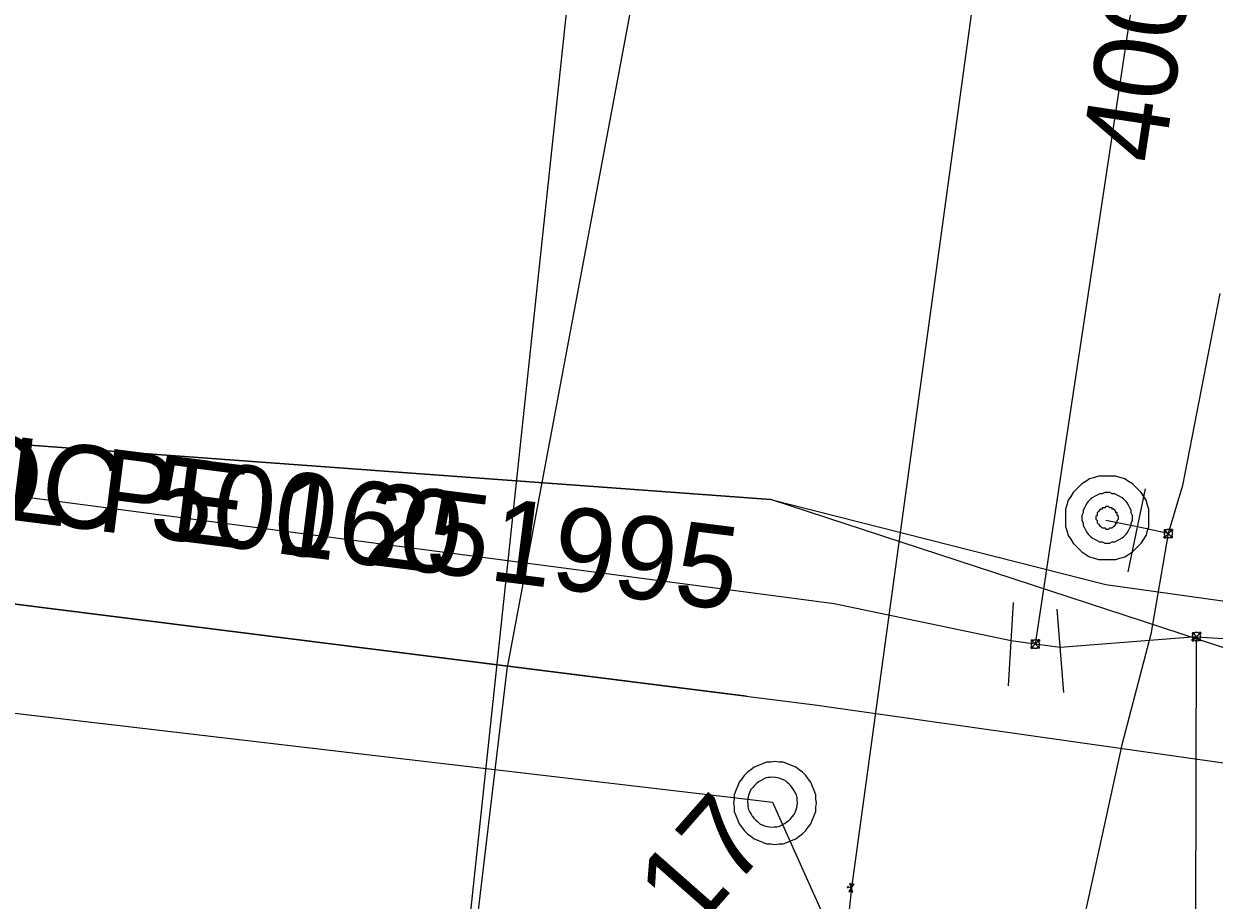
# Model space of a CAD drawing. Extents: x -746464 to -745690, y -1051581 to -1049993.
# Drawn here: x -746248.79 to -746234.48, y -1050984.69 to -1050974.15 of the extents above; entities that cross this region are included whole.
import ezdxf

# ---------------------------------------------------------------- set-up
doc = ezdxf.new("R2010")
doc.units = 0
for name, color, linetype in [('04_CETIN_NN', 7, 'Continuous'), ('04_CETIN_sdelovaci_podzem', 7, 'Continuous'), ('14_SZDC_SSZT_zabezp_orientacni', 7, 'Continuous'), ('37_TVNET_sdelovaci_aktualizace_2019', 7, 'Continuous'), ('48_Prazs_plynarenska_STL', 7, 'Continuous'), ('48_Prazs_plynarenska_STL_chranicka', 7, 'Continuous'), ('48_Prazs_plynarenska_STL_popisy', 7, 'Continuous'), ('51_PVaK_kanal_jednotna_overena poloha_rad', 7, 'Continuous'), ('51_PVaK_kanal_objekty', 7, 'Continuous'), ('51_PVaK_kanal_popisy', 7, 'Continuous'), ('51_PVaK_vodovod_chranicky_objekty', 7, 'Continuous'), ('51_PVaK_vodovod_overena poloha_rad', 7, 'Continuous'), ('51_PVaK_vodovod_popisy', 7, 'Continuous'), ('51_PVaK_vodovod_zruseno_overena poloha', 7, 'Continuous')]:
    doc.layers.add(name, color=color, linetype=linetype)

msp = doc.modelspace()

# ---------------------------------------------------------------- linework, layer by layer
at = {"layer": '04_CETIN_NN'}
for points in [[(-746265.41, -1050980.69), (-746265.08, -1050979.52), (-746264.47, -1050978.06), (-746239.81, -1050979.87)], [(-746239.81, -1050979.87), (-746235.78, -1050980.89)], [(-746231.96, -1050982.44), (-746239.81, -1050979.87)], [(-746235.78, -1050980.89), (-746234.38, -1050981.09), (-746231.96, -1050982.44)]]:
    msp.add_lwpolyline(points, dxfattribs=at)
at = {"layer": '04_CETIN_sdelovaci_podzem'}
for points in [[(-746265.41, -1050980.69), (-746265.08, -1050979.52), (-746264.47, -1050978.06), (-746239.81, -1050979.87)], [(-746239.81, -1050979.87), (-746264.47, -1050978.06)], [(-746231.96, -1050982.44), (-746239.81, -1050979.87)], [(-746239.81, -1050979.87), (-746235.78, -1050980.89)], [(-746231.96, -1050982.44), (-746239.81, -1050979.87)], [(-746235.78, -1050980.89), (-746234.38, -1050981.09), (-746231.96, -1050982.44)]]:
    msp.add_lwpolyline(points, dxfattribs=at)
at = {"layer": '14_SZDC_SSZT_zabezp_orientacni'}
for points in [[(-746133.491, -1050464.214), (-746183.19, -1050596.884), (-746208.871, -1050675.017), (-746217.913, -1050729.169), (-746222.815, -1050758.976), (-746216.992, -1050760.105), (-746213.328, -1050780.402), (-746223.086, -1050837.327), (-746229.268, -1050904.036), (-746234.78, -1050938.175), (-746242.985, -1050981.911), (-746244.15, -1050991.663), (-746245.424, -1051006.409), (-746245.375, -1051005.926)], [(-746216.856, -1050759.718), (-746223.668, -1050803.133), (-746228.125, -1050838.791), (-746236.123, -1050916.27), (-746244.15, -1050991.663)]]:
    msp.add_lwpolyline(points, dxfattribs=at)
at = {"layer": '37_TVNET_sdelovaci_aktualizace_2019'}
msp.add_lwpolyline([(-746231.96, -1050982.44), (-746239.81, -1050979.87), (-746264.47, -1050978.06), (-746265.08, -1050979.52), (-746265.41, -1050980.69), (-746266.82, -1050981.5), (-746269.48, -1050980.48), (-746271.835, -1050981.962), (-746273.76, -1050984.11), (-746277.647, -1050986.089), (-746280.73, -1050987.99), (-746283.36, -1050988.98), (-746306.96, -1051001.347), (-746308.71, -1051003.16), (-746309.52, -1051005.24), (-746310.938, -1051003.198), (-746312.241, -1050998.58)], dxfattribs=at)
at = {"layer": '48_Prazs_plynarenska_STL'}
msp.add_lwpolyline([(-746267.31, -1050977.92), (-746264.91, -1050979.11), (-746239.28, -1050982.34), (-746234.34, -1050983.04)], dxfattribs=at)
at = {"layer": '48_Prazs_plynarenska_STL_chranicka'}
for points in [[(-746264.909, -1050979.109), (-746240.104, -1050982.232)], [(-746264.907, -1050979.109), (-746240.103, -1050982.234)]]:
    msp.add_lwpolyline(points, dxfattribs=at)
at = {"layer": '51_PVaK_kanal_jednotna_overena poloha_rad'}
msp.add_line((-746264.855, -1050980.565), (-746240.365, -1050983.442), dxfattribs=at)
for points in [[(-746266.34, -1050980.39), (-746264.855, -1050980.565), (-746240.365, -1050983.442), (-746239.79, -1050983.51)], [(-746239.79, -1050983.51), (-746236.297, -1050991.295), (-746233.41, -1050997.73)]]:
    msp.add_lwpolyline(points, dxfattribs=at)
at = {"layer": '51_PVaK_kanal_objekty'}
for points in [[(-746239.26, -1050983.52), (-746239.27, -1050983.47), (-746239.27, -1050983.42), (-746239.29, -1050983.37), (-746239.31, -1050983.32), (-746239.33, -1050983.27), (-746239.36, -1050983.23), (-746239.39, -1050983.19), (-746239.43, -1050983.15), (-746239.47, -1050983.12), (-746239.51, -1050983.09), (-746239.56, -1050983.07), (-746239.61, -1050983.05), (-746239.66, -1050983.03), (-746239.71, -1050983.03), (-746239.76, -1050983.02), (-746239.81, -1050983.03), (-746239.86, -1050983.03), (-746239.91, -1050983.05), (-746239.96, -1050983.07), (-746240.01, -1050983.09), (-746240.05, -1050983.12), (-746240.09, -1050983.15), (-746240.13, -1050983.19), (-746240.16, -1050983.23), (-746240.19, -1050983.27), (-746240.21, -1050983.32), (-746240.23, -1050983.37), (-746240.25, -1050983.42), (-746240.25, -1050983.47), (-746240.26, -1050983.52), (-746240.25, -1050983.57), (-746240.25, -1050983.62), (-746240.23, -1050983.67), (-746240.21, -1050983.72), (-746240.19, -1050983.77), (-746240.16, -1050983.81), (-746240.13, -1050983.85), (-746240.09, -1050983.89), (-746240.05, -1050983.92), (-746240.01, -1050983.95), (-746239.96, -1050983.97), (-746239.91, -1050983.99), (-746239.86, -1050984.01), (-746239.81, -1050984.01), (-746239.76, -1050984.02), (-746239.71, -1050984.01), (-746239.66, -1050984.01), (-746239.61, -1050983.99), (-746239.56, -1050983.97), (-746239.51, -1050983.95), (-746239.47, -1050983.92), (-746239.43, -1050983.89), (-746239.39, -1050983.85), (-746239.36, -1050983.81), (-746239.33, -1050983.77), (-746239.31, -1050983.72), (-746239.29, -1050983.67), (-746239.27, -1050983.62), (-746239.27, -1050983.57), (-746239.26, -1050983.52)], [(-746239.494, -1050983.545), (-746239.49, -1050983.515), (-746239.493, -1050983.485), (-746239.495, -1050983.454), (-746239.503, -1050983.423), (-746239.518, -1050983.392), (-746239.533, -1050983.366), (-746239.548, -1050983.34), (-746239.569, -1050983.313), (-746239.59, -1050983.293), (-746239.612, -1050983.272), (-746239.639, -1050983.251), (-746239.668, -1050983.236), (-746239.697, -1050983.226), (-746239.726, -1050983.217), (-746239.755, -1050983.213), (-746239.785, -1050983.21), (-746239.815, -1050983.212), (-746239.846, -1050983.215), (-746239.877, -1050983.223), (-746239.908, -1050983.237), (-746239.934, -1050983.252), (-746239.96, -1050983.267), (-746239.987, -1050983.288), (-746240.007, -1050983.31), (-746240.028, -1050983.332), (-746240.049, -1050983.359), (-746240.064, -1050983.387), (-746240.074, -1050983.416), (-746240.083, -1050983.445), (-746240.087, -1050983.475), (-746240.09, -1050983.505), (-746240.088, -1050983.535), (-746240.085, -1050983.565), (-746240.077, -1050983.596), (-746240.063, -1050983.628), (-746240.048, -1050983.654), (-746240.033, -1050983.68), (-746240.012, -1050983.706), (-746239.99, -1050983.727), (-746239.968, -1050983.747), (-746239.941, -1050983.769), (-746239.913, -1050983.784), (-746239.884, -1050983.793), (-746239.855, -1050983.803), (-746239.825, -1050983.806), (-746239.795, -1050983.81), (-746239.765, -1050983.807), (-746239.735, -1050983.805), (-746239.704, -1050983.797), (-746239.672, -1050983.782), (-746239.646, -1050983.767), (-746239.62, -1050983.752), (-746239.594, -1050983.731), (-746239.573, -1050983.71), (-746239.553, -1050983.688), (-746239.531, -1050983.66), (-746239.516, -1050983.632), (-746239.506, -1050983.603), (-746239.497, -1050983.574), (-746239.494, -1050983.545)]]:
    msp.add_lwpolyline(points, dxfattribs=at)
at = {"layer": '51_PVaK_vodovod_chranicky_objekty'}
for p, q in [((-746235.514, -1050980.741), (-746235.303, -1050979.741)), ((-746235.079, -1050980.329), (-746234.979, -1050980.229)), ((-746235.079, -1050980.229), (-746234.979, -1050980.329)), ((-746235.079, -1050980.229), (-746235.079, -1050980.249)), ((-746235.079, -1050980.229), (-746235.059, -1050980.229)), ((-746235.079, -1050980.329), (-746235.079, -1050980.309)), ((-746235.079, -1050980.329), (-746235.059, -1050980.329)), ((-746234.979, -1050980.229), (-746234.999, -1050980.229)), ((-746234.979, -1050980.329), (-746234.999, -1050980.329)), ((-746234.979, -1050980.229), (-746234.979, -1050980.249)), ((-746234.979, -1050980.329), (-746234.979, -1050980.309)), ((-746236.952, -1050982.11), (-746236.892, -1050981.11)), ((-746236.287, -1050982.19), (-746236.367, -1050981.19)), ((-746234.74, -1050981.468), (-746234.741, -1050981.488)), ((-746234.741, -1050981.568), (-746234.64, -1050981.469)), ((-746234.641, -1050981.569), (-746234.74, -1050981.468)), ((-746234.74, -1050981.468), (-746234.72, -1050981.469)), ((-746234.64, -1050981.469), (-746234.66, -1050981.469)), ((-746234.64, -1050981.469), (-746234.641, -1050981.489)), ((-746236.679, -1050981.659), (-746236.579, -1050981.559)), ((-746236.679, -1050981.559), (-746236.579, -1050981.659)), ((-746236.679, -1050981.559), (-746236.679, -1050981.579)), ((-746236.679, -1050981.559), (-746236.659, -1050981.559)), ((-746236.679, -1050981.659), (-746236.679, -1050981.639)), ((-746236.579, -1050981.559), (-746236.599, -1050981.559)), ((-746236.579, -1050981.559), (-746236.579, -1050981.579)), ((-746236.579, -1050981.659), (-746236.579, -1050981.639)), ((-746234.741, -1050981.568), (-746234.741, -1050981.548)), ((-746234.741, -1050981.568), (-746234.721, -1050981.569)), ((-746234.641, -1050981.569), (-746234.661, -1050981.569)), ((-746234.641, -1050981.569), (-746234.641, -1050981.549)), ((-746236.679, -1050981.659), (-746236.659, -1050981.659)), ((-746236.579, -1050981.659), (-746236.599, -1050981.659)), ((-746238.81, -1050984.493), (-746238.871, -1050984.586)), ((-746238.824, -1050984.592), (-746238.858, -1050984.486)), ((-746238.858, -1050984.486), (-746238.81, -1050984.493)), ((-746238.854, -1050984.489), (-746238.814, -1050984.494)), ((-746238.84, -1050984.533), (-746238.854, -1050984.489)), ((-746238.817, -1050984.496), (-746238.851, -1050984.491)), ((-746238.851, -1050984.491), (-746238.839, -1050984.528)), ((-746238.822, -1050984.497), (-746238.847, -1050984.494)), ((-746238.847, -1050984.494), (-746238.838, -1050984.522)), ((-746238.826, -1050984.499), (-746238.844, -1050984.496)), ((-746238.844, -1050984.496), (-746238.838, -1050984.517)), ((-746238.829, -1050984.5), (-746238.841, -1050984.499)), ((-746238.841, -1050984.499), (-746238.837, -1050984.512)), ((-746238.814, -1050984.494), (-746238.84, -1050984.533)), ((-746238.839, -1050984.528), (-746238.817, -1050984.496)), ((-746238.838, -1050984.522), (-746238.822, -1050984.497)), ((-746238.838, -1050984.517), (-746238.826, -1050984.499)), ((-746238.837, -1050984.512), (-746238.829, -1050984.5)), ((-746238.833, -1050984.502), (-746238.837, -1050984.501)), ((-746238.837, -1050984.501), (-746238.836, -1050984.507)), ((-746238.836, -1050984.507), (-746238.833, -1050984.502)), ((-746238.841, -1050984.539), (-746238.89, -1050984.532)), ((-746238.871, -1050984.586), (-746238.824, -1050984.592)), ((-746238.841, -1050984.545), (-746238.867, -1050984.584)), ((-746238.867, -1050984.584), (-746238.827, -1050984.59)), ((-746238.864, -1050984.583), (-746238.842, -1050984.55)), ((-746238.83, -1050984.587), (-746238.864, -1050984.583)), ((-746238.859, -1050984.581), (-746238.843, -1050984.556)), ((-746238.834, -1050984.585), (-746238.859, -1050984.581)), ((-746238.855, -1050984.58), (-746238.844, -1050984.561)), ((-746238.837, -1050984.582), (-746238.855, -1050984.58)), ((-746238.852, -1050984.578), (-746238.844, -1050984.567)), ((-746238.84, -1050984.58), (-746238.852, -1050984.578)), ((-746238.848, -1050984.577), (-746238.845, -1050984.572)), ((-746238.844, -1050984.577), (-746238.848, -1050984.577)), ((-746238.845, -1050984.572), (-746238.844, -1050984.577)), ((-746238.844, -1050984.561), (-746238.837, -1050984.582)), ((-746238.844, -1050984.567), (-746238.84, -1050984.58)), ((-746238.843, -1050984.556), (-746238.834, -1050984.585)), ((-746238.842, -1050984.55), (-746238.83, -1050984.587)), ((-746238.827, -1050984.59), (-746238.841, -1050984.545))]:
    msp.add_line(p, q, dxfattribs=at)
for points in [[(-746235.265, -1050980.09), (-746235.265, -1050980.045), (-746235.265, -1050979.984), (-746235.28, -1050979.938), (-746235.295, -1050979.878), (-746235.326, -1050979.832), (-746235.356, -1050979.787), (-746235.386, -1050979.757), (-746235.432, -1050979.711), (-746235.462, -1050979.681), (-746235.507, -1050979.651), (-746235.553, -1050979.62), (-746235.613, -1050979.605), (-746235.659, -1050979.59), (-746235.719, -1050979.59), (-746235.765, -1050979.59), (-746235.826, -1050979.59), (-746235.871, -1050979.59), (-746235.916, -1050979.605), (-746235.977, -1050979.62), (-746236.023, -1050979.651), (-746236.068, -1050979.681), (-746236.098, -1050979.711), (-746236.144, -1050979.757), (-746236.174, -1050979.787), (-746236.204, -1050979.832), (-746236.235, -1050979.878), (-746236.25, -1050979.938), (-746236.265, -1050979.984), (-746236.265, -1050980.045), (-746236.265, -1050980.09), (-746236.265, -1050980.151), (-746236.265, -1050980.196), (-746236.25, -1050980.242), (-746236.235, -1050980.302), (-746236.204, -1050980.348), (-746236.174, -1050980.393), (-746236.144, -1050980.423), (-746236.098, -1050980.469), (-746236.068, -1050980.499), (-746236.023, -1050980.529), (-746235.977, -1050980.56), (-746235.916, -1050980.575), (-746235.871, -1050980.59), (-746235.826, -1050980.59), (-746235.765, -1050980.59), (-746235.719, -1050980.59), (-746235.659, -1050980.59), (-746235.613, -1050980.575), (-746235.553, -1050980.56), (-746235.507, -1050980.529), (-746235.462, -1050980.499), (-746235.432, -1050980.469), (-746235.386, -1050980.423), (-746235.356, -1050980.393), (-746235.326, -1050980.348), (-746235.295, -1050980.302), (-746235.28, -1050980.242), (-746235.265, -1050980.196), (-746235.265, -1050980.151), (-746235.265, -1050980.09)], [(-746235.462, -1050980.09), (-746235.462, -1050980.06), (-746235.477, -1050980.029), (-746235.477, -1050979.999), (-746235.492, -1050979.969), (-746235.507, -1050979.938), (-746235.523, -1050979.908), (-746235.538, -1050979.893), (-746235.568, -1050979.863), (-746235.583, -1050979.848), (-746235.613, -1050979.832), (-746235.644, -1050979.817), (-746235.674, -1050979.802), (-746235.704, -1050979.802), (-746235.735, -1050979.787), (-746235.765, -1050979.787), (-746235.795, -1050979.787), (-746235.826, -1050979.802), (-746235.856, -1050979.802), (-746235.886, -1050979.817), (-746235.916, -1050979.832), (-746235.947, -1050979.848), (-746235.962, -1050979.863), (-746235.992, -1050979.893), (-746236.007, -1050979.908), (-746236.023, -1050979.938), (-746236.038, -1050979.969), (-746236.053, -1050979.999), (-746236.053, -1050980.029), (-746236.068, -1050980.06), (-746236.068, -1050980.09), (-746236.068, -1050980.12), (-746236.053, -1050980.151), (-746236.053, -1050980.181), (-746236.038, -1050980.211), (-746236.023, -1050980.242), (-746236.007, -1050980.272), (-746235.992, -1050980.287), (-746235.962, -1050980.317), (-746235.947, -1050980.332), (-746235.916, -1050980.348), (-746235.886, -1050980.363), (-746235.856, -1050980.378), (-746235.826, -1050980.378), (-746235.795, -1050980.393), (-746235.765, -1050980.393), (-746235.735, -1050980.393), (-746235.704, -1050980.378), (-746235.674, -1050980.378), (-746235.644, -1050980.363), (-746235.613, -1050980.348), (-746235.583, -1050980.332), (-746235.568, -1050980.317), (-746235.538, -1050980.287), (-746235.523, -1050980.272), (-746235.507, -1050980.242), (-746235.492, -1050980.211), (-746235.477, -1050980.181), (-746235.477, -1050980.151), (-746235.462, -1050980.12), (-746235.462, -1050980.09)], [(-746235.629, -1050980.09), (-746235.629, -1050980.075), (-746235.644, -1050980.06), (-746235.644, -1050980.045), (-746235.644, -1050980.029), (-746235.659, -1050980.029), (-746235.659, -1050980.014), (-746235.674, -1050979.999), (-746235.689, -1050979.984), (-746235.704, -1050979.984), (-746235.704, -1050979.969), (-746235.719, -1050979.969), (-746235.735, -1050979.969), (-746235.75, -1050979.954), (-746235.765, -1050979.954), (-746235.78, -1050979.954), (-746235.795, -1050979.969), (-746235.81, -1050979.969), (-746235.826, -1050979.969), (-746235.826, -1050979.984), (-746235.841, -1050979.984), (-746235.856, -1050979.999), (-746235.871, -1050980.014), (-746235.886, -1050980.029), (-746235.886, -1050980.045), (-746235.886, -1050980.06), (-746235.901, -1050980.075), (-746235.901, -1050980.09), (-746235.901, -1050980.105), (-746235.886, -1050980.12), (-746235.886, -1050980.135), (-746235.886, -1050980.151), (-746235.871, -1050980.166), (-746235.856, -1050980.181), (-746235.841, -1050980.196), (-746235.826, -1050980.211), (-746235.81, -1050980.211), (-746235.795, -1050980.211), (-746235.78, -1050980.226), (-746235.765, -1050980.226), (-746235.75, -1050980.226), (-746235.735, -1050980.211), (-746235.719, -1050980.211), (-746235.704, -1050980.211), (-746235.689, -1050980.196), (-746235.674, -1050980.181), (-746235.659, -1050980.166), (-746235.659, -1050980.151), (-746235.644, -1050980.151), (-746235.644, -1050980.135), (-746235.644, -1050980.12), (-746235.629, -1050980.105), (-746235.629, -1050980.09)], [(-746234.979, -1050980.279), (-746234.979, -1050980.274), (-746234.98, -1050980.269), (-746234.981, -1050980.264), (-746234.983, -1050980.259), (-746234.986, -1050980.254), (-746234.989, -1050980.25), (-746234.992, -1050980.246), (-746234.996, -1050980.242), (-746235, -1050980.239), (-746235.004, -1050980.236), (-746235.009, -1050980.233), (-746235.014, -1050980.231), (-746235.019, -1050980.23), (-746235.024, -1050980.229), (-746235.029, -1050980.229), (-746235.034, -1050980.229), (-746235.039, -1050980.23), (-746235.044, -1050980.231), (-746235.049, -1050980.233), (-746235.054, -1050980.236), (-746235.058, -1050980.239), (-746235.062, -1050980.242), (-746235.066, -1050980.246), (-746235.069, -1050980.25), (-746235.072, -1050980.254), (-746235.075, -1050980.259), (-746235.077, -1050980.264), (-746235.078, -1050980.269), (-746235.079, -1050980.274), (-746235.079, -1050980.279), (-746235.079, -1050980.284), (-746235.078, -1050980.289), (-746235.077, -1050980.294), (-746235.075, -1050980.299), (-746235.072, -1050980.304), (-746235.069, -1050980.308), (-746235.066, -1050980.312), (-746235.062, -1050980.316), (-746235.058, -1050980.319), (-746235.054, -1050980.322), (-746235.049, -1050980.325), (-746235.044, -1050980.327), (-746235.039, -1050980.328), (-746235.034, -1050980.329), (-746235.029, -1050980.329), (-746235.024, -1050980.329), (-746235.019, -1050980.328), (-746235.014, -1050980.327), (-746235.009, -1050980.325), (-746235.004, -1050980.322), (-746235, -1050980.319), (-746234.996, -1050980.316), (-746234.992, -1050980.312), (-746234.989, -1050980.308), (-746234.986, -1050980.304), (-746234.983, -1050980.299), (-746234.981, -1050980.294), (-746234.98, -1050980.289), (-746234.979, -1050980.284), (-746234.979, -1050980.279)], [(-746234.69, -1050981.469), (-746234.695, -1050981.469), (-746234.7, -1050981.47), (-746234.705, -1050981.471), (-746234.71, -1050981.473), (-746234.715, -1050981.476), (-746234.719, -1050981.479), (-746234.724, -1050981.482), (-746234.728, -1050981.486), (-746234.731, -1050981.489), (-746234.734, -1050981.493), (-746234.737, -1050981.498), (-746234.739, -1050981.503), (-746234.74, -1050981.508), (-746234.741, -1050981.513), (-746234.741, -1050981.518), (-746234.741, -1050981.523), (-746234.74, -1050981.528), (-746234.739, -1050981.533), (-746234.737, -1050981.538), (-746234.734, -1050981.543), (-746234.731, -1050981.547), (-746234.728, -1050981.552), (-746234.724, -1050981.556), (-746234.72, -1050981.559), (-746234.716, -1050981.562), (-746234.711, -1050981.565), (-746234.706, -1050981.567), (-746234.701, -1050981.568), (-746234.696, -1050981.569), (-746234.691, -1050981.569), (-746234.686, -1050981.569), (-746234.681, -1050981.568), (-746234.676, -1050981.567), (-746234.671, -1050981.565), (-746234.666, -1050981.562), (-746234.662, -1050981.559), (-746234.658, -1050981.556), (-746234.654, -1050981.552), (-746234.651, -1050981.548), (-746234.648, -1050981.544), (-746234.645, -1050981.539), (-746234.643, -1050981.534), (-746234.642, -1050981.529), (-746234.641, -1050981.524), (-746234.641, -1050981.519), (-746234.641, -1050981.514), (-746234.642, -1050981.509), (-746234.643, -1050981.504), (-746234.645, -1050981.499), (-746234.648, -1050981.494), (-746234.651, -1050981.49), (-746234.654, -1050981.486), (-746234.658, -1050981.482), (-746234.661, -1050981.479), (-746234.665, -1050981.476), (-746234.67, -1050981.473), (-746234.675, -1050981.471), (-746234.68, -1050981.47), (-746234.685, -1050981.469), (-746234.69, -1050981.469)], [(-746236.579, -1050981.609), (-746236.579, -1050981.604), (-746236.58, -1050981.599), (-746236.581, -1050981.594), (-746236.583, -1050981.589), (-746236.586, -1050981.584), (-746236.589, -1050981.58), (-746236.592, -1050981.576), (-746236.596, -1050981.572), (-746236.6, -1050981.569), (-746236.604, -1050981.566), (-746236.609, -1050981.563), (-746236.614, -1050981.561), (-746236.619, -1050981.56), (-746236.624, -1050981.559), (-746236.629, -1050981.559), (-746236.634, -1050981.559), (-746236.639, -1050981.56), (-746236.644, -1050981.561), (-746236.649, -1050981.563), (-746236.654, -1050981.566), (-746236.658, -1050981.569), (-746236.662, -1050981.572), (-746236.666, -1050981.576), (-746236.669, -1050981.58), (-746236.672, -1050981.584), (-746236.675, -1050981.589), (-746236.677, -1050981.594), (-746236.678, -1050981.599), (-746236.679, -1050981.604), (-746236.679, -1050981.609), (-746236.679, -1050981.614), (-746236.678, -1050981.619), (-746236.677, -1050981.624), (-746236.675, -1050981.629), (-746236.672, -1050981.634), (-746236.669, -1050981.638), (-746236.666, -1050981.642), (-746236.662, -1050981.646), (-746236.658, -1050981.649), (-746236.654, -1050981.652), (-746236.649, -1050981.655), (-746236.644, -1050981.657), (-746236.639, -1050981.658), (-746236.634, -1050981.659), (-746236.629, -1050981.659), (-746236.624, -1050981.659), (-746236.619, -1050981.658), (-746236.614, -1050981.657), (-746236.609, -1050981.655), (-746236.604, -1050981.652), (-746236.6, -1050981.649), (-746236.596, -1050981.646), (-746236.592, -1050981.642), (-746236.589, -1050981.638), (-746236.586, -1050981.634), (-746236.583, -1050981.629), (-746236.581, -1050981.624), (-746236.58, -1050981.619), (-746236.579, -1050981.614), (-746236.579, -1050981.609)], [(-746238.879, -1050984.545), (-746238.89, -1050984.532), (-746238.875, -1050984.521)]]:
    msp.add_lwpolyline(points, dxfattribs=at)
at = {"layer": '51_PVaK_vodovod_overena poloha_rad'}
for p, q in [((-746233.266, -1050943.856), (-746238.84, -1050984.54)), ((-746231.02, -1050944.4), (-746236.63, -1050981.61)), ((-746236.63, -1050981.61), (-746236.92, -1050981.57)), ((-746236.33, -1050981.65), (-746236.63, -1050981.61)), ((-746234.69, -1050981.52), (-746236.33, -1050981.65))]:
    msp.add_line(p, q, dxfattribs=at)
for points in [[(-746236.92, -1050981.57), (-746239.049, -1050981.126), (-746265.43, -1050977.65), (-746265.88, -1050977.59)], [(-746228.54, -1050999.88), (-746229.89, -1050999.57), (-746234.72, -1050993.52), (-746234.69, -1050981.52)], [(-746234.69, -1050981.52), (-746229.5, -1050981.84), (-746229.201, -1050981.858)], [(-746238.84, -1050984.54), (-746238.91, -1050985.22), (-746239.48, -1050986.53), (-746239.61, -1050987.09)]]:
    msp.add_lwpolyline(points, dxfattribs=at)
at = {"layer": '51_PVaK_vodovod_zruseno_overena poloha'}
for p, q in [((-746235.4, -1050980.2), (-746235.78, -1050980.12)), ((-746235.03, -1050980.28), (-746235.4, -1050980.2))]:
    msp.add_line(p, q, dxfattribs=at)
for points in [[(-746234.41, -1050977.39), (-746234.86, -1050979.7), (-746235.03, -1050980.28)], [(-746235.03, -1050980.28), (-746235.24, -1050981.49), (-746235.59, -1050982.82), (-746236.07, -1050985.02), (-746236.376, -1050986.664)]]:
    msp.add_lwpolyline(points, dxfattribs=at)

# ---------------------------------------------------------------- texts
at = {"layer": '48_Prazs_plynarenska_STL_popisy'}
for s, rotation, p in [('CH. OC 500 25', 352.8241, (-746252.319, -1050979.686)), ('STL PE 160 1995', 352.8172, (-746250.74, -1050979.888))]:
    msp.add_text(s, height=1, rotation=rotation, dxfattribs=at).set_placement(p)
at = {"layer": '51_PVaK_kanal_popisy'}
msp.add_text('195,17', height=1, rotation=48.6428, dxfattribs=at).set_placement((-746242.47, -1050987.066))
at = {"layer": '51_PVaK_vodovod_popisy'}
msp.add_text('400OC', height=1, rotation=81.3815, dxfattribs=at).set_placement((-746235.093, -1050975.852))

doc.saveas('drawing.dxf')
